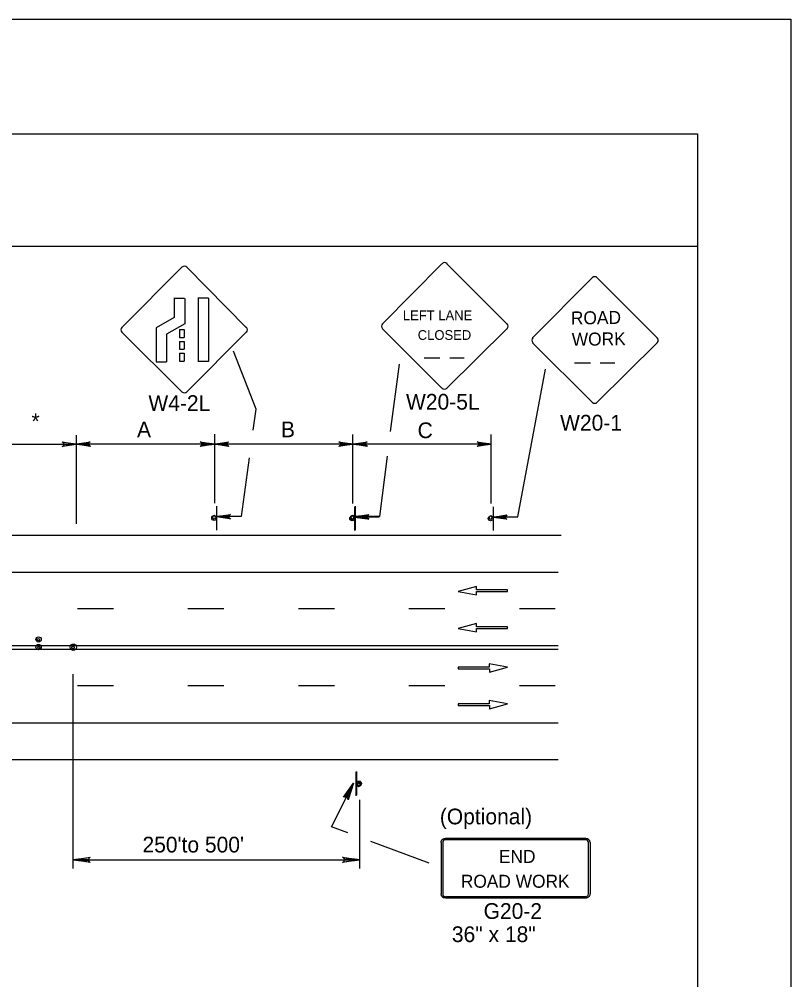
# Model space of a CAD drawing. Extents: x -14145 to -13521, y 30244 to 30661.
# Drawn here: x -13835.48 to -13825.17, y 30410.47 to 30423.31 of the extents above; entities that cross this region are included whole.
import ezdxf

# ---------------------------------------------------------------- set-up
doc = ezdxf.new("R2010")
doc.units = 0
for name, color, linetype in [('1', 7, 'Continuous'), ('10', 7, 'Continuous'), ('2', 7, 'Continuous'), ('3', 7, 'Continuous'), ('61', 7, 'Continuous')]:
    doc.layers.add(name, color=color, linetype=linetype)

msp = doc.modelspace()

# ---------------------------------------------------------------- linework, layer by layer
at = {"layer": '1'}
for p, q in [((-13834.114, 30419.19), (-13833.311, 30419.993)), ((-13833.244, 30419.993), (-13832.449, 30419.19)), ((-13829.835, 30420.041), (-13830.63, 30419.238)), ((-13828.966, 30419.238), (-13829.768, 30420.041)), ((-13827.828, 30419.853), (-13828.623, 30419.05)), ((-13826.959, 30419.05), (-13827.761, 30419.853)), ((-13833.416, 30419.579), (-13833.275, 30419.579)), ((-13833.413, 30419.577), (-13833.413, 30419.322)), ((-13833.272, 30419.577), (-13833.272, 30419.239)), ((-13833.097, 30419.584), (-13832.956, 30419.584)), ((-13833.093, 30419.582), (-13833.093, 30418.735)), ((-13832.952, 30419.582), (-13832.952, 30418.735)), ((-13833.412, 30419.322), (-13833.655, 30419.184)), ((-13833.655, 30419.183), (-13833.655, 30418.73)), ((-13833.271, 30419.239), (-13833.514, 30419.101)), ((-13833.341, 30419.163), (-13833.277, 30419.163)), ((-13833.341, 30419.163), (-13833.341, 30419.055)), ((-13833.277, 30419.163), (-13833.277, 30419.055)), ((-13830.63, 30419.172), (-13829.835, 30418.377)), ((-13829.768, 30418.377), (-13828.966, 30419.172)), ((-13833.311, 30418.329), (-13834.113, 30419.124)), ((-13833.514, 30419.1), (-13833.514, 30418.73)), ((-13833.341, 30419.055), (-13833.277, 30419.055)), ((-13832.449, 30419.124), (-13833.244, 30418.329)), ((-13833.341, 30419.002), (-13833.277, 30419.002)), ((-13833.341, 30419.002), (-13833.341, 30418.897)), ((-13833.341, 30418.897), (-13833.277, 30418.897)), ((-13833.277, 30419.002), (-13833.277, 30418.897)), ((-13828.623, 30418.984), (-13827.828, 30418.189)), ((-13827.761, 30418.189), (-13826.959, 30418.984)), ((-13833.341, 30418.845), (-13833.277, 30418.845)), ((-13833.341, 30418.845), (-13833.341, 30418.74)), ((-13833.277, 30418.845), (-13833.277, 30418.74)), ((-13832.318, 30418.098), (-13832.621, 30418.872)), ((-13830.072, 30418.785), (-13829.861, 30418.785)), ((-13829.729, 30418.785), (-13829.536, 30418.785)), ((-13833.654, 30418.731), (-13833.513, 30418.731)), ((-13833.341, 30418.74), (-13833.277, 30418.74)), ((-13833.097, 30418.738), (-13832.956, 30418.738)), ((-13830.52, 30417.798), (-13830.404, 30418.699)), ((-13828.062, 30418.716), (-13827.851, 30418.716)), ((-13827.719, 30418.716), (-13827.525, 30418.716)), ((-13828.821, 30416.657), (-13828.449, 30418.633)), ((-13832.357, 30417.815), (-13832.318, 30418.098)), ((-13834.721, 30417.751), (-13834.721, 30416.566)), ((-13832.871, 30416.843), (-13832.871, 30417.763)), ((-13831.027, 30416.837), (-13831.027, 30417.757)), ((-13829.177, 30416.837), (-13829.177, 30417.757)), ((-13837.039, 30417.63), (-13834.721, 30417.63)), ((-13832.871, 30417.629), (-13834.721, 30417.629)), ((-13831.021, 30417.629), (-13832.871, 30417.629)), ((-13829.171, 30417.629), (-13831.021, 30417.629)), ((-13832.515, 30416.663), (-13832.407, 30417.448)), ((-13830.665, 30416.663), (-13830.562, 30417.469)), ((-13832.846, 30416.8), (-13832.846, 30416.482)), ((-13831.002, 30416.794), (-13831.002, 30416.476)), ((-13830.996, 30416.8), (-13830.996, 30416.482)), ((-13829.152, 30416.794), (-13829.152, 30416.476)), ((-13832.516, 30416.662), (-13832.846, 30416.662)), ((-13830.672, 30416.656), (-13831.002, 30416.656)), ((-13830.666, 30416.662), (-13830.996, 30416.662)), ((-13828.822, 30416.656), (-13829.152, 30416.656)), ((-13855.328, 30416.414), (-13828.24, 30416.414)), ((-13855.368, 30415.922), (-13828.28, 30415.922)), ((-13829.375, 30415.728), (-13829.617, 30415.661)), ((-13829.375, 30415.682), (-13829.375, 30415.728)), ((-13829.617, 30415.661), (-13829.373, 30415.615)), ((-13828.959, 30415.682), (-13829.375, 30415.682)), ((-13829.373, 30415.615), (-13829.373, 30415.66)), ((-13829.373, 30415.66), (-13828.959, 30415.66)), ((-13828.959, 30415.66), (-13828.959, 30415.682)), ((-13834.224, 30415.43), (-13834.704, 30415.43)), ((-13832.748, 30415.43), (-13833.228, 30415.43)), ((-13831.272, 30415.43), (-13831.752, 30415.43)), ((-13829.796, 30415.43), (-13830.276, 30415.43)), ((-13828.32, 30415.43), (-13828.8, 30415.43)), ((-13829.375, 30415.236), (-13829.617, 30415.169)), ((-13829.375, 30415.19), (-13829.375, 30415.236)), ((-13828.959, 30415.19), (-13829.375, 30415.19)), ((-13828.959, 30415.168), (-13828.959, 30415.19)), ((-13829.617, 30415.169), (-13829.373, 30415.123)), ((-13829.373, 30415.123), (-13829.373, 30415.168)), ((-13829.373, 30415.168), (-13828.959, 30415.168)), ((-13836.734, 30414.938), (-13828.28, 30414.938)), ((-13836.699, 30414.893), (-13828.28, 30414.893)), ((-13828.959, 30414.651), (-13829.203, 30414.697)), ((-13829.203, 30414.697), (-13829.203, 30414.652)), ((-13834.762, 30411.959), (-13834.762, 30414.557)), ((-13829.203, 30414.652), (-13829.617, 30414.652)), ((-13829.617, 30414.652), (-13829.617, 30414.63)), ((-13829.617, 30414.63), (-13829.2, 30414.63)), ((-13829.2, 30414.585), (-13828.959, 30414.651)), ((-13829.2, 30414.63), (-13829.2, 30414.585)), ((-13834.224, 30414.401), (-13834.704, 30414.401)), ((-13832.748, 30414.401), (-13833.228, 30414.401)), ((-13831.272, 30414.401), (-13831.752, 30414.401)), ((-13829.796, 30414.401), (-13830.276, 30414.401)), ((-13828.32, 30414.401), (-13828.8, 30414.401)), ((-13829.203, 30414.16), (-13829.617, 30414.16)), ((-13829.617, 30414.16), (-13829.617, 30414.138)), ((-13828.959, 30414.159), (-13829.203, 30414.205)), ((-13829.203, 30414.205), (-13829.203, 30414.16)), ((-13829.2, 30414.093), (-13828.959, 30414.159)), ((-13829.617, 30414.138), (-13829.2, 30414.138)), ((-13829.2, 30414.138), (-13829.2, 30414.093)), ((-13855.368, 30413.909), (-13828.28, 30413.909)), ((-13855.368, 30413.417), (-13828.28, 30413.417)), ((-13830.98, 30412.933), (-13830.98, 30413.251)), ((-13830.974, 30412.939), (-13830.974, 30413.257)), ((-13830.933, 30411.959), (-13830.933, 30412.879)), ((-13827.913, 30412.361), (-13829.786, 30412.361)), ((-13827.913, 30412.361), (-13829.786, 30412.361)), ((-13829.847, 30412.31), (-13829.847, 30411.622)), ((-13829.822, 30412.31), (-13829.822, 30411.622)), ((-13827.913, 30412.346), (-13829.786, 30412.346)), ((-13827.913, 30412.346), (-13829.786, 30412.346)), ((-13827.877, 30411.622), (-13827.877, 30412.31)), ((-13827.852, 30411.622), (-13827.852, 30412.31)), ((-13834.762, 30412.077), (-13830.933, 30412.077)), ((-13829.786, 30411.585), (-13827.913, 30411.585)), ((-13829.786, 30411.57), (-13827.913, 30411.57))]:
    msp.add_line(p, q, dxfattribs=at)
for points in [[(-13834.901, 30417.653), (-13834.889, 30417.635), (-13834.721, 30417.629), (-13834.901, 30417.653), (-13834.907, 30417.659), (-13834.721, 30417.629), (-13834.889, 30417.623), (-13834.895, 30417.605), (-13834.721, 30417.629), (-13834.907, 30417.599), (-13834.895, 30417.605)], [(-13834.541, 30417.611), (-13834.547, 30417.623), (-13834.721, 30417.629), (-13834.541, 30417.611), (-13834.535, 30417.599), (-13834.721, 30417.629), (-13834.553, 30417.641), (-13834.547, 30417.653), (-13834.721, 30417.629), (-13834.535, 30417.659), (-13834.547, 30417.653)], [(-13833.051, 30417.653), (-13833.045, 30417.641), (-13832.871, 30417.629), (-13833.051, 30417.653), (-13833.063, 30417.659), (-13832.871, 30417.629), (-13833.045, 30417.623), (-13833.051, 30417.611), (-13832.871, 30417.629), (-13833.063, 30417.599), (-13833.051, 30417.611)], [(-13832.691, 30417.611), (-13832.697, 30417.623), (-13832.871, 30417.629), (-13832.691, 30417.611), (-13832.685, 30417.599), (-13832.871, 30417.629), (-13832.703, 30417.641), (-13832.697, 30417.653), (-13832.871, 30417.629), (-13832.685, 30417.659), (-13832.697, 30417.653)], [(-13831.201, 30417.653), (-13831.195, 30417.641), (-13831.021, 30417.629), (-13831.201, 30417.653), (-13831.213, 30417.659), (-13831.021, 30417.629), (-13831.195, 30417.623), (-13831.201, 30417.611), (-13831.021, 30417.629), (-13831.213, 30417.599), (-13831.201, 30417.611)], [(-13830.841, 30417.611), (-13830.847, 30417.623), (-13831.021, 30417.629), (-13830.841, 30417.611), (-13830.835, 30417.599), (-13831.021, 30417.629), (-13830.853, 30417.641), (-13830.847, 30417.653), (-13831.021, 30417.629), (-13830.835, 30417.659), (-13830.847, 30417.653)], [(-13829.351, 30417.653), (-13829.345, 30417.641), (-13829.171, 30417.629), (-13829.351, 30417.653), (-13829.363, 30417.659), (-13829.171, 30417.629), (-13829.345, 30417.623), (-13829.351, 30417.611), (-13829.171, 30417.629), (-13829.363, 30417.599), (-13829.351, 30417.611)], [(-13832.672, 30416.638), (-13832.678, 30416.65), (-13832.846, 30416.662), (-13832.672, 30416.638), (-13832.66, 30416.632), (-13832.846, 30416.662), (-13832.678, 30416.668), (-13832.672, 30416.68), (-13832.846, 30416.662), (-13832.66, 30416.692), (-13832.672, 30416.68)], [(-13830.828, 30416.632), (-13830.834, 30416.644), (-13831.002, 30416.656), (-13830.828, 30416.632), (-13830.816, 30416.626), (-13831.002, 30416.656), (-13830.834, 30416.662), (-13830.828, 30416.674), (-13831.002, 30416.656), (-13830.816, 30416.686), (-13830.828, 30416.674)], [(-13830.822, 30416.638), (-13830.828, 30416.65), (-13830.996, 30416.662), (-13830.822, 30416.638), (-13830.81, 30416.632), (-13830.996, 30416.662), (-13830.828, 30416.668), (-13830.822, 30416.68), (-13830.996, 30416.662), (-13830.81, 30416.692), (-13830.822, 30416.68)], [(-13828.978, 30416.632), (-13828.984, 30416.644), (-13829.152, 30416.656), (-13828.978, 30416.632), (-13828.966, 30416.626), (-13829.152, 30416.656), (-13828.984, 30416.662), (-13828.978, 30416.674), (-13829.152, 30416.656), (-13828.966, 30416.686), (-13828.978, 30416.674)], [(-13831.138, 30412.919), (-13831.12, 30412.919), (-13831.015, 30413.101), (-13831.138, 30412.919), (-13831.151, 30412.913), (-13831.015, 30413.101), (-13831.1, 30412.909), (-13831.09, 30412.895), (-13831.015, 30413.101), (-13831.086, 30412.88), (-13831.09, 30412.895)]]:
    msp.add_lwpolyline(points, dxfattribs=at)
for centre, radius in [((-13832.878, 30416.644), 0.0325), ((-13831.034, 30416.638), 0.0325), ((-13831.028, 30416.644), 0.0325), ((-13829.184, 30416.638), 0.0325), ((-13835.224, 30415.021), 0.0354), ((-13835.224, 30414.919), 0.0354), ((-13835.227, 30415.018), 0.0143), ((-13835.221, 30414.916), 0.0143), ((-13834.76, 30414.917), 0.0425), ((-13834.764, 30414.914), 0.0171), ((-13830.948, 30413.09), 0.0325), ((-13830.942, 30413.096), 0.0325)]:
    msp.add_circle(centre, radius, dxfattribs=at)
for centre, radius, start, end in [((-13829.8, 30420.008), 0.0465, 45, 135), ((-13833.276, 30419.96), 0.0465, 45, 135), ((-13827.793, 30419.82), 0.0465, 45, 135), ((-13834.079, 30419.157), 0.0465, 135, 225), ((-13832.481, 30419.158), 0.0465, 315, 45), ((-13830.595, 30419.205), 0.0465, 135, 225), ((-13828.997, 30419.205), 0.0465, 315, 45), ((-13828.588, 30419.018), 0.0465, 135, 225), ((-13826.99, 30419.017), 0.0465, 315, 45), ((-13833.276, 30418.362), 0.0465, 225, 315), ((-13829.8, 30418.41), 0.0465, 225, 315), ((-13827.793, 30418.222), 0.0465, 225, 315), ((-13832.879, 30416.655), 0.0214, 355.7499, 350.479), ((-13831.035, 30416.649), 0.0214, 355.7499, 350.479), ((-13831.029, 30416.655), 0.0214, 355.7499, 350.479), ((-13829.185, 30416.649), 0.0214, 355.7499, 350.479), ((-13830.948, 30413.079), 0.0214, 175.7499, 170.479), ((-13830.942, 30413.085), 0.0214, 175.7499, 170.479)]:
    msp.add_arc(centre, radius, start, end, dxfattribs=at)
for centre, major_axis, ratio, start_param, end_param in [((-13829.788, 30412.309), (0.0609, 0), 0.839899, 1.570796, 3.141593), ((-13827.915, 30412.309), (-0.0609, 0), 0.839899, 3.141593, 4.712389), ((-13829.788, 30412.309), (0, -0.0365), 0.999938, 3.141593, 4.712389), ((-13827.915, 30412.309), (0, 0.0365), 0.999938, 4.712389, 6.283185), ((-13829.788, 30411.621), (0.0609, 0), 0.839899, 3.141593, 4.712389), ((-13829.788, 30411.621), (0, -0.0365), 0.999938, 4.712389, 6.283185), ((-13827.915, 30411.621), (0, 0.0365), 0.999938, 3.141593, 4.712389), ((-13827.915, 30411.621), (-0.0609, 0), 0.839899, 1.570796, 3.141593)]:
    msp.add_ellipse(centre, major_axis=major_axis, ratio=ratio, start_param=start_param, end_param=end_param, dxfattribs=at)
at = {"layer": '10'}
for p, q in [((-13857.874, 30421.777), (-13826.422, 30421.777)), ((-13826.422, 30421.777), (-13826.422, 30399.207)), ((-13857.874, 30420.277), (-13826.422, 30420.277))]:
    msp.add_line(p, q, dxfattribs=at)
at = {"layer": '3'}
for p, q in [((-13831.309, 30412.518), (-13831.015, 30413.101)), ((-13831.09, 30412.436), (-13831.309, 30412.518)), ((-13830.005, 30412.032), (-13830.783, 30412.322))]:
    msp.add_line(p, q, dxfattribs=at)
for points in [[(-13834.544, 30412.05), (-13834.552, 30412.065), (-13834.762, 30412.077), (-13834.544, 30412.05), (-13834.533, 30412.04), (-13834.762, 30412.077), (-13834.552, 30412.087), (-13834.545, 30412.103), (-13834.762, 30412.077), (-13834.533, 30412.113), (-13834.545, 30412.103)], [(-13831.151, 30412.104), (-13831.143, 30412.089), (-13830.933, 30412.077), (-13831.151, 30412.104), (-13831.162, 30412.114), (-13830.933, 30412.077), (-13831.143, 30412.067), (-13831.15, 30412.051), (-13830.933, 30412.077), (-13831.162, 30412.041), (-13831.15, 30412.051)]]:
    msp.add_lwpolyline(points, dxfattribs=at)
at = {"layer": '61'}
msp.add_lwpolyline([(-13858.174, 30423.307), (-13825.174, 30423.307), (-13825.174, 30397.807), (-13858.174, 30397.807)], close=True, dxfattribs=at)

# ---------------------------------------------------------------- texts
at = {"layer": '1'}
for s, height, p in [('LEFT LANE', 0.13, (-13830.357, 30419.286)), ('CLOSED', 0.13, (-13830.158, 30419.023)), ('END', 0.173, (-13829.073, 30412.035)), ('ROAD WORK', 0.173, (-13829.582, 30411.704))]:
    msp.add_text(s, height=height, dxfattribs=at).set_placement(p)
for s, height, rotation, p in [('ROAD', 0.1735, 0.7566, (-13828.111, 30419.228)), ('WORK', 0.1733, 0.7588, (-13828.099, 30418.943))]:
    msp.add_text(s, height=height, rotation=rotation, dxfattribs=at).set_placement(p)
at = {"layer": '2'}
for s, p in [('W4-2L', (-13833.757, 30418.074)), ('W20-5L', (-13830.315, 30418.091)), ('*', (-13835.319, 30417.831)), ('W20-1', (-13828.256, 30417.811)), ('A', (-13833.909, 30417.722)), ('B', (-13831.986, 30417.722)), ('C', (-13830.16, 30417.71)), ('(Optional)', (-13829.863, 30412.551)), ("250'to 500'", (-13833.836, 30412.175)), ('G20-2', (-13829.278, 30411.288)), ('36" x 18"', (-13829.702, 30410.978))]:
    msp.add_text(s, height=0.21, dxfattribs=at).set_placement(p)

doc.saveas('drawing.dxf')
